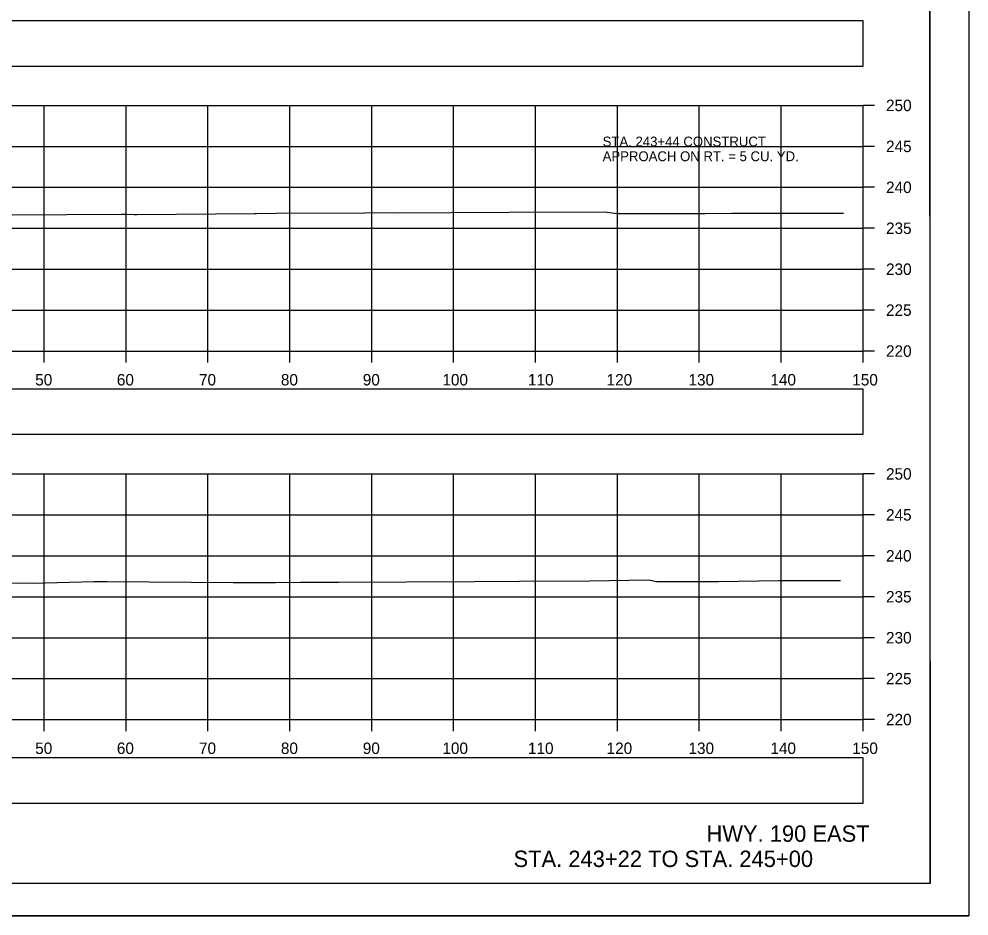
# Model space of a CAD drawing. Extents: x 1369627 to 1374022, y 380035 to 398173.
# Drawn here: x 1372145.5 to 1372261.5, y 390492.3 to 390601.9 of the extents above; entities that cross this region are included whole.
import ezdxf

# ---------------------------------------------------------------- set-up
doc = ezdxf.new("R2010")
doc.units = 0
for name, color, linetype in [('Default', 7, 'Continuous'), ('R_Axis', 7, 'Continuous'), ('R_Axis Annot', 7, 'Continuous'), ('R_Border', 7, 'Continuous'), ('R_Draft', 7, 'Continuous'), ('R_Exist Surface', 7, 'Continuous'), ('R_Grid', 7, 'Continuous'), ('R_No Plot', 7, 'Continuous'), ('R_Water', 7, 'Continuous')]:
    doc.layers.add(name, color=color, linetype=linetype)

msp = doc.modelspace()

# ---------------------------------------------------------------- linework, layer by layer
at = {"layer": 'Default'}
for points in [[(1371948.53, 390596.12), (1372248.53, 390596.12), (1372248.53, 390601.64), (1371948.53, 390601.64)], [(1371948.53, 390551.16), (1372248.53, 390551.16), (1372248.53, 390556.68), (1371948.53, 390556.68)], [(1371948.53, 390506.13), (1372248.53, 390506.13), (1372248.53, 390511.65), (1371948.53, 390511.65)]]:
    msp.add_lwpolyline(points, close=True, dxfattribs=at)
at = {"layer": 'R_Axis'}
for p, q in [((1372248.53, 390561.32), (1372248.53, 390591.32)), ((1372249.93, 390591.32), (1372248.53, 390591.32)), ((1372249.93, 390586.32), (1372248.53, 390586.32)), ((1372249.93, 390581.32), (1372248.53, 390581.32)), ((1372249.93, 390576.32), (1372248.53, 390576.32)), ((1372249.93, 390571.32), (1372248.53, 390571.32)), ((1372249.93, 390566.32), (1372248.53, 390566.32)), ((1371948.53, 390561.32), (1372248.53, 390561.32)), ((1372148.53, 390559.92), (1372148.53, 390561.32)), ((1372158.53, 390559.92), (1372158.53, 390561.32)), ((1372168.53, 390559.92), (1372168.53, 390561.32)), ((1372178.53, 390559.92), (1372178.53, 390561.32)), ((1372188.53, 390559.92), (1372188.53, 390561.32)), ((1372198.53, 390559.92), (1372198.53, 390561.32)), ((1372208.53, 390559.92), (1372208.53, 390561.32)), ((1372218.53, 390559.92), (1372218.53, 390561.32)), ((1372228.53, 390559.92), (1372228.53, 390561.32)), ((1372238.53, 390559.92), (1372238.53, 390561.32)), ((1372248.53, 390559.92), (1372248.53, 390561.32)), ((1372249.93, 390561.32), (1372248.53, 390561.32)), ((1372248.53, 390516.32), (1372248.53, 390546.32)), ((1372249.93, 390546.32), (1372248.53, 390546.32)), ((1372249.93, 390541.32), (1372248.53, 390541.32)), ((1372249.93, 390536.32), (1372248.53, 390536.32)), ((1372249.93, 390531.32), (1372248.53, 390531.32)), ((1372249.93, 390526.32), (1372248.53, 390526.32)), ((1372249.93, 390521.32), (1372248.53, 390521.32)), ((1371948.53, 390516.32), (1372248.53, 390516.32)), ((1372148.53, 390514.92), (1372148.53, 390516.32)), ((1372158.53, 390514.92), (1372158.53, 390516.32)), ((1372168.53, 390514.92), (1372168.53, 390516.32)), ((1372178.53, 390514.92), (1372178.53, 390516.32)), ((1372188.53, 390514.92), (1372188.53, 390516.32)), ((1372198.53, 390514.92), (1372198.53, 390516.32)), ((1372208.53, 390514.92), (1372208.53, 390516.32)), ((1372218.53, 390514.92), (1372218.53, 390516.32)), ((1372228.53, 390514.92), (1372228.53, 390516.32)), ((1372238.53, 390514.92), (1372238.53, 390516.32)), ((1372248.53, 390514.92), (1372248.53, 390516.32)), ((1372249.93, 390516.32), (1372248.53, 390516.32))]:
    msp.add_line(p, q, dxfattribs=at)
at = {"layer": 'R_Border'}
for q in [(1372256.71, 390701.78), (1371940.53, 390496.32)]:
    msp.add_line((1372256.71, 390496.32), q, dxfattribs=at)
at = {"layer": 'R_Exist Surface'}
for points in [[(1372137.96, 390577.91), (1372157.95, 390578.02), (1372158.1, 390578.02), (1372158.45, 390578.03), (1372159.54, 390578), (1372159.89, 390578.01), (1372174.22, 390578.13), (1372174.36, 390578.14), (1372174.43, 390578.14), (1372174.47, 390578.14), (1372176.88, 390578.16), (1372187.67, 390578.21), (1372188.63, 390578.23), (1372191.19, 390578.22), (1372205.31, 390578.28), (1372217.01, 390578.34), (1372218.48, 390578.13), (1372229.23, 390578.13), (1372232.46, 390578.15), (1372244.95, 390578.15), (1372245.9, 390578.16), (1372246.15, 390578.16)], [(1372135.07, 390533.05), (1372147.19, 390532.97), (1372154.61, 390533.2), (1372154.67, 390533.2), (1372154.91, 390533.2), (1372156.22, 390533.19), (1372171.63, 390533.06), (1372172.56, 390533.06), (1372176.79, 390533.07), (1372179.85, 390533.1), (1372184.49, 390533.12), (1372201.02, 390533.17), (1372206.57, 390533.21), (1372215.12, 390533.28), (1372222.34, 390533.37), (1372223.32, 390533.2), (1372230.87, 390533.2), (1372238.26, 390533.3), (1372245.77, 390533.3)]]:
    msp.add_lwpolyline(points, dxfattribs=at)
at = {"layer": 'R_Grid'}
for p, q in [((1371948.53, 390591.32), (1372248.53, 390591.32)), ((1372148.53, 390561.32), (1372148.53, 390591.32)), ((1372158.53, 390561.32), (1372158.53, 390591.32)), ((1372168.53, 390561.32), (1372168.53, 390591.32)), ((1372178.53, 390561.32), (1372178.53, 390591.32)), ((1372188.53, 390561.32), (1372188.53, 390591.32)), ((1372198.53, 390561.32), (1372198.53, 390591.32)), ((1372208.53, 390561.32), (1372208.53, 390591.32)), ((1372218.53, 390561.32), (1372218.53, 390591.32)), ((1372228.53, 390561.32), (1372228.53, 390591.32)), ((1372238.53, 390561.32), (1372238.53, 390591.32)), ((1372248.53, 390561.32), (1372248.53, 390591.32)), ((1371948.53, 390586.32), (1372248.53, 390586.32)), ((1371948.53, 390581.32), (1372248.53, 390581.32)), ((1371948.53, 390576.32), (1372248.53, 390576.32)), ((1371948.53, 390571.32), (1372248.53, 390571.32)), ((1371948.53, 390566.32), (1372248.53, 390566.32)), ((1371948.53, 390561.32), (1372248.53, 390561.32)), ((1371948.53, 390546.32), (1372248.53, 390546.32)), ((1372148.53, 390516.32), (1372148.53, 390546.32)), ((1372158.53, 390516.32), (1372158.53, 390546.32)), ((1372168.53, 390516.32), (1372168.53, 390546.32)), ((1372178.53, 390516.32), (1372178.53, 390546.32)), ((1372188.53, 390516.32), (1372188.53, 390546.32)), ((1372198.53, 390516.32), (1372198.53, 390546.32)), ((1372208.53, 390516.32), (1372208.53, 390546.32)), ((1372218.53, 390516.32), (1372218.53, 390546.32)), ((1372228.53, 390516.32), (1372228.53, 390546.32)), ((1372238.53, 390516.32), (1372238.53, 390546.32)), ((1372248.53, 390516.32), (1372248.53, 390546.32)), ((1371948.53, 390541.32), (1372248.53, 390541.32)), ((1371948.53, 390536.32), (1372248.53, 390536.32)), ((1371948.53, 390531.32), (1372248.53, 390531.32)), ((1371948.53, 390526.32), (1372248.53, 390526.32)), ((1371948.53, 390521.32), (1372248.53, 390521.32)), ((1371948.53, 390516.32), (1372248.53, 390516.32))]:
    msp.add_line(p, q, dxfattribs=at)
at = {"layer": 'R_No Plot'}
msp.add_line((1371928.13, 390492.34), (1372261.46, 390492.34), dxfattribs=at)
for points in [[(1371928.12, 390705.68), (1372261.46, 390705.68), (1372261.46, 390492.34), (1371928.12, 390492.34)], [(1372174.45, 390701.78), (1372194.07, 390701.78), (1372194.07, 390691.9), (1372210.18, 390691.9), (1372233.38, 390691.9), (1372233.38, 390659.23), (1372256.59, 390659.23), (1372256.71, 390496.32), (1371940.53, 390496.32), (1371940.53, 390701.78)]]:
    msp.add_lwpolyline(points, close=True, dxfattribs=at)

# ---------------------------------------------------------------- texts
at = {"layer": 'R_Axis Annot'}
for s, p in [('250', (1372251.33, 390590.62)), ('245', (1372251.33, 390585.62)), ('240', (1372251.33, 390580.62)), ('235', (1372251.33, 390575.62)), ('230', (1372251.33, 390570.62)), ('225', (1372251.33, 390565.62)), ('220', (1372251.33, 390560.62)), ('50', (1372147.44, 390557.12)), ('60', (1372157.41, 390557.12)), ('70', (1372167.44, 390557.12)), ('80', (1372177.44, 390557.12)), ('90', (1372187.44, 390557.12)), ('100', (1372197.16, 390557.12)), ('110', (1372207.61, 390557.12)), ('120', (1372217.21, 390557.12)), ('130', (1372227.21, 390557.12)), ('140', (1372237.21, 390557.12)), ('150', (1372247.21, 390557.12)), ('250', (1372251.33, 390545.62)), ('245', (1372251.33, 390540.62)), ('240', (1372251.33, 390535.62)), ('235', (1372251.33, 390530.62)), ('230', (1372251.33, 390525.62)), ('225', (1372251.33, 390520.62)), ('220', (1372251.33, 390515.62)), ('50', (1372147.44, 390512.12)), ('60', (1372157.41, 390512.12)), ('70', (1372167.44, 390512.12)), ('80', (1372177.44, 390512.12)), ('90', (1372187.44, 390512.12)), ('100', (1372197.16, 390512.12)), ('110', (1372207.61, 390512.12)), ('120', (1372217.21, 390512.12)), ('130', (1372227.21, 390512.12)), ('140', (1372237.21, 390512.12)), ('150', (1372247.21, 390512.12))]:
    msp.add_text(s, height=1.4, dxfattribs=at).set_placement(p)
at = {"layer": 'R_Draft'}
for s, p in [('HWY. 190 EAST', (1372229.41, 390501.4)), ('STA. 243+22 TO STA. 245+00', (1372205.85, 390498.32))]:
    msp.add_text(s, height=2, dxfattribs=at).set_placement(p)
at = {"layer": 'R_Water'}
for s, p in [('STA. 243+44 CONSTRUCT', (1372216.73, 390586.31)), ('APPROACH ON RT. = 5 CU. YD.', (1372216.73, 390584.51))]:
    msp.add_text(s, height=1.2, dxfattribs=at).set_placement(p)

doc.saveas('drawing.dxf')
